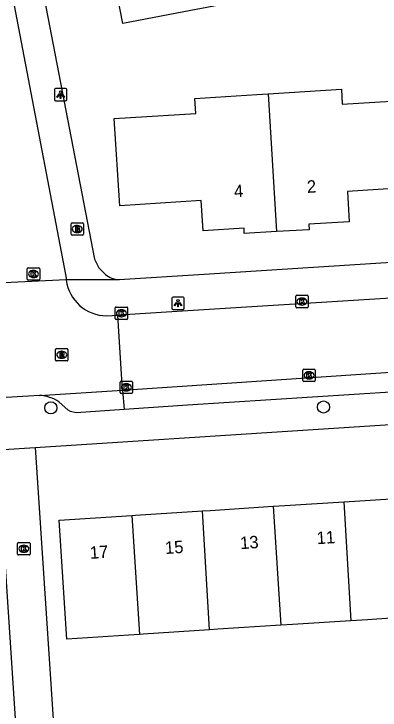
# Model space of a CAD drawing. Extents: x 159628 to 160723, y 388176 to 389416.
# Drawn here: x 160432.2 to 160461.7, y 388464.9 to 388521 of the extents above; entities that cross this region are included whole.
import ezdxf

# ---------------------------------------------------------------- set-up
doc = ezdxf.new("R2010")
doc.units = 0
for name, color, linetype in [('IMGEO_Boom', 7, 'Continuous'), ('IMGEO_Brandkraan', 7, 'Continuous'), ('IMGEO_Kolk', 7, 'Continuous'), ('IMGEO_Lichtpunt', 7, 'Continuous'), ('IMGEO_Muur', 7, 'Continuous'), ('IMGEO_Pand', 7, 'Continuous'), ('IMGEO_Pand_nummerreeks', 7, 'Continuous'), ('IMGEO_Parkeervlak_open', 7, 'Continuous'), ('IMGEO_Rijbaan_lokaal_open', 7, 'Continuous'), ('IMGEO_Rioolput', 7, 'Continuous'), ('IMGEO_Voetpad_open', 7, 'Continuous')]:
    doc.layers.add(name, color=color, linetype=linetype)

msp = doc.modelspace()

# ---------------------------------------------------------------- linework, layer by layer
at = {"layer": 'IMGEO_Boom'}
for centre in [(160435.184, 388489.262), (160457.171, 388489.325)]:
    msp.add_circle(centre, 0.489, dxfattribs=at)
at = {"layer": 'IMGEO_Brandkraan'}
for p, q in [((160436.892, 388504.159), (160437.744, 388504.159)), ((160436.817, 388503.233), (160436.817, 388504.085)), ((160437.305, 388503.939), (160437.33, 388503.939)), ((160437.818, 388504.085), (160437.818, 388503.233)), ((160437.744, 388503.159), (160436.892, 388503.159)), ((160437.328, 388503.379), (160437.303, 388503.379))]:
    msp.add_line(p, q, dxfattribs=at)
for points in [[(160436.892, 388504.159), (160437.744, 388504.159)], [(160436.817, 388503.233), (160436.817, 388504.085)], [(160437.165, 388503.859), (160437.165, 388503.459), (160437.378, 388503.459)], [(160437.396, 388503.859), (160437.165, 388503.859)], [(160437.344, 388503.778), (160437.29, 388503.778), (160437.29, 388503.702)], [(160437.29, 388503.702), (160437.343, 388503.702)], [(160437.352, 388503.626), (160437.29, 388503.626), (160437.29, 388503.545)], [(160437.818, 388504.085), (160437.818, 388503.233)], [(160437.744, 388503.159), (160436.892, 388503.159)], [(160437.29, 388503.545), (160437.352, 388503.545)]]:
    msp.add_lwpolyline(points, dxfattribs=at)
for centre, radius, start, end in [((160436.894, 388504.083), 0.0765, 91.552, 178.448), ((160436.894, 388504.083), 0.0765, 91.552, 178.448), ((160437.742, 388504.083), 0.0765, 1.552, 88.448), ((160437.742, 388504.083), 0.0765, 1.552, 88.448), ((160437.345, 388503.74), 0.0379, 267.8285, 90.9355), ((160437.353, 388503.585), 0.0404, 269.8759, 90.5077), ((160437.4, 388503.714), 0.145, 59.4692, 91.5367), ((160437.425, 388503.761), 0.0922, 285.5137, 58.1501), ((160437.43, 388503.569), 0.105, 301.3115, 78.989), ((160436.894, 388503.235), 0.0765, 181.552, 268.448), ((160436.894, 388503.235), 0.0765, 181.552, 268.448), ((160437.384, 388503.71), 0.251, 268.6676, 293.5347), ((160437.742, 388503.235), 0.0765, 271.552, 358.448), ((160437.742, 388503.235), 0.0765, 271.552, 358.448)]:
    msp.add_arc(centre, radius, start, end, dxfattribs=at)
for centre, major_axis, ratio, start_param, end_param in [((160437.304, 388503.659), (-0.387, 0.002), 0.722429, 4.712389, 7.853982), ((160437.329, 388503.659), (-0.39, 0.002), 0.717154, 1.570796, 4.712389)]:
    msp.add_ellipse(centre, major_axis=major_axis, ratio=ratio, start_param=start_param, end_param=end_param, dxfattribs=at)
at = {"layer": 'IMGEO_Kolk'}
for p, q in [((160433.287, 388499.611), (160433.287, 388500.463)), ((160433.362, 388500.537), (160434.214, 388500.537)), ((160433.775, 388500.317), (160433.8, 388500.317)), ((160434.288, 388500.463), (160434.288, 388499.611)), ((160433.798, 388499.757), (160433.773, 388499.757)), ((160434.214, 388499.537), (160433.362, 388499.537)), ((160454.929, 388497.393), (160454.929, 388498.245)), ((160455.004, 388498.319), (160455.856, 388498.319)), ((160455.417, 388498.099), (160455.442, 388498.099)), ((160455.93, 388498.245), (160455.93, 388497.393)), ((160455.44, 388497.539), (160455.415, 388497.539)), ((160440.375, 388496.449), (160440.375, 388497.301)), ((160440.45, 388497.375), (160441.302, 388497.375)), ((160440.863, 388497.155), (160440.888, 388497.155)), ((160441.376, 388497.301), (160441.376, 388496.449)), ((160455.856, 388497.319), (160455.004, 388497.319)), ((160441.302, 388496.375), (160440.45, 388496.375)), ((160440.886, 388496.595), (160440.861, 388496.595)), ((160455.574, 388492.377), (160456.426, 388492.377)), ((160455.499, 388491.451), (160455.499, 388492.303)), ((160455.987, 388492.157), (160456.012, 388492.157)), ((160456.5, 388492.303), (160456.5, 388491.451)), ((160440.775, 388490.485), (160440.775, 388491.337)), ((160440.85, 388491.411), (160441.702, 388491.411)), ((160441.776, 388491.337), (160441.776, 388490.485)), ((160456.426, 388491.377), (160455.574, 388491.377)), ((160456.01, 388491.597), (160455.985, 388491.597)), ((160441.263, 388491.191), (160441.288, 388491.191)), ((160441.702, 388490.411), (160440.85, 388490.411)), ((160441.286, 388490.631), (160441.261, 388490.631)), ((160432.509, 388477.488), (160432.509, 388478.34)), ((160432.584, 388478.414), (160433.436, 388478.414)), ((160433.51, 388478.34), (160433.51, 388477.488)), ((160432.997, 388478.194), (160433.022, 388478.194)), ((160433.436, 388477.414), (160432.584, 388477.414)), ((160433.02, 388477.634), (160432.995, 388477.634))]:
    msp.add_line(p, q, dxfattribs=at)
for points in [[(160433.287, 388499.611), (160433.287, 388500.463)], [(160433.362, 388500.537), (160434.214, 388500.537)], [(160433.608, 388500.237), (160433.731, 388500.237), (160433.731, 388500.086), (160433.861, 388500.237), (160434.025, 388500.237), (160433.879, 388500.086), (160434.032, 388499.837), (160433.88, 388499.837), (160433.795, 388500.001), (160433.731, 388499.934), (160433.731, 388499.837), (160433.608, 388499.837), (160433.608, 388500.237)], [(160434.288, 388500.463), (160434.288, 388499.611)], [(160434.214, 388499.537), (160433.362, 388499.537)], [(160454.929, 388497.393), (160454.929, 388498.245)], [(160455.004, 388498.319), (160455.856, 388498.319)], [(160455.25, 388498.019), (160455.373, 388498.019), (160455.373, 388497.868), (160455.503, 388498.019), (160455.667, 388498.019), (160455.521, 388497.868), (160455.674, 388497.619), (160455.522, 388497.619), (160455.437, 388497.783), (160455.373, 388497.716), (160455.373, 388497.619), (160455.25, 388497.619), (160455.25, 388498.019)], [(160455.93, 388498.245), (160455.93, 388497.393)], [(160440.375, 388496.449), (160440.375, 388497.301)], [(160440.45, 388497.375), (160441.302, 388497.375)], [(160440.696, 388497.075), (160440.819, 388497.075), (160440.819, 388496.924), (160440.949, 388497.075), (160441.113, 388497.075), (160440.967, 388496.924), (160441.12, 388496.675), (160440.968, 388496.675), (160440.883, 388496.839), (160440.819, 388496.772), (160440.819, 388496.675), (160440.696, 388496.675), (160440.696, 388497.075)], [(160441.376, 388497.301), (160441.376, 388496.449)], [(160455.856, 388497.319), (160455.004, 388497.319)], [(160441.302, 388496.375), (160440.45, 388496.375)], [(160455.574, 388492.377), (160456.426, 388492.377)], [(160455.499, 388491.451), (160455.499, 388492.303)], [(160455.82, 388492.077), (160455.943, 388492.077), (160455.943, 388491.926), (160456.073, 388492.077), (160456.237, 388492.077), (160456.091, 388491.926), (160456.244, 388491.677), (160456.092, 388491.677), (160456.007, 388491.841), (160455.943, 388491.774), (160455.943, 388491.677), (160455.82, 388491.677), (160455.82, 388492.077)], [(160456.5, 388492.303), (160456.5, 388491.451)], [(160440.775, 388490.485), (160440.775, 388491.337)], [(160440.85, 388491.411), (160441.702, 388491.411)], [(160441.776, 388491.337), (160441.776, 388490.485)], [(160456.426, 388491.377), (160455.574, 388491.377)], [(160441.096, 388491.111), (160441.219, 388491.111), (160441.219, 388490.96), (160441.349, 388491.111), (160441.513, 388491.111), (160441.367, 388490.96), (160441.52, 388490.711), (160441.368, 388490.711), (160441.283, 388490.875), (160441.219, 388490.808), (160441.219, 388490.711), (160441.096, 388490.711), (160441.096, 388491.111)], [(160441.702, 388490.411), (160440.85, 388490.411)], [(160432.509, 388477.488), (160432.509, 388478.34)], [(160432.584, 388478.414), (160433.436, 388478.414)], [(160433.51, 388478.34), (160433.51, 388477.488)], [(160432.83, 388478.114), (160432.953, 388478.114), (160432.953, 388477.963), (160433.083, 388478.114), (160433.247, 388478.114), (160433.101, 388477.963), (160433.254, 388477.714), (160433.102, 388477.714), (160433.017, 388477.878), (160432.953, 388477.811), (160432.953, 388477.714), (160432.83, 388477.714), (160432.83, 388478.114)], [(160433.436, 388477.414), (160432.584, 388477.414)]]:
    msp.add_lwpolyline(points, dxfattribs=at)
for centre, start, end in [((160433.364, 388500.461), 91.552, 178.448), ((160433.364, 388500.461), 91.552, 178.448), ((160434.212, 388500.461), 1.552, 88.448), ((160434.212, 388500.461), 1.552, 88.448), ((160433.364, 388499.613), 181.552, 268.448), ((160433.364, 388499.613), 181.552, 268.448), ((160434.212, 388499.613), 271.552, 358.448), ((160434.212, 388499.613), 271.552, 358.448), ((160455.006, 388498.243), 91.552, 178.448), ((160455.006, 388498.243), 91.552, 178.448), ((160455.854, 388498.243), 1.552, 88.448), ((160455.854, 388498.243), 1.552, 88.448), ((160440.452, 388497.299), 91.552, 178.448), ((160440.452, 388497.299), 91.552, 178.448), ((160441.3, 388497.299), 1.552, 88.448), ((160441.3, 388497.299), 1.552, 88.448), ((160455.006, 388497.395), 181.552, 268.448), ((160455.006, 388497.395), 181.552, 268.448), ((160455.854, 388497.395), 271.552, 358.448), ((160455.854, 388497.395), 271.552, 358.448), ((160440.452, 388496.451), 181.552, 268.448), ((160440.452, 388496.451), 181.552, 268.448), ((160441.3, 388496.451), 271.552, 358.448), ((160441.3, 388496.451), 271.552, 358.448), ((160455.576, 388492.301), 91.552, 178.448), ((160455.576, 388492.301), 91.552, 178.448), ((160456.424, 388492.301), 1.552, 88.448), ((160456.424, 388492.301), 1.552, 88.448), ((160440.852, 388491.335), 91.552, 178.448), ((160440.852, 388491.335), 91.552, 178.448), ((160441.7, 388491.335), 1.552, 88.448), ((160441.7, 388491.335), 1.552, 88.448), ((160455.576, 388491.453), 181.552, 268.448), ((160455.576, 388491.453), 181.552, 268.448), ((160456.424, 388491.453), 271.552, 358.448), ((160456.424, 388491.453), 271.552, 358.448), ((160440.852, 388490.487), 181.552, 268.448), ((160440.852, 388490.487), 181.552, 268.448), ((160441.7, 388490.487), 271.552, 358.448), ((160441.7, 388490.487), 271.552, 358.448), ((160432.586, 388478.338), 91.552, 178.448), ((160432.586, 388478.338), 91.552, 178.448), ((160433.434, 388478.338), 1.552, 88.448), ((160433.434, 388478.338), 1.552, 88.448), ((160432.586, 388477.49), 181.552, 268.448), ((160432.586, 388477.49), 181.552, 268.448), ((160433.434, 388477.49), 271.552, 358.448), ((160433.434, 388477.49), 271.552, 358.448)]:
    msp.add_arc(centre, 0.0765, start, end, dxfattribs=at)
for centre, major_axis, ratio, start_param, end_param in [((160433.774, 388500.037), (-0.387, 0.002), 0.722429, 4.712389, 7.853982), ((160433.799, 388500.037), (-0.39, 0.002), 0.717154, 1.570796, 4.712389), ((160455.416, 388497.819), (-0.387, 0.002), 0.722429, 4.712389, 7.853982), ((160455.441, 388497.819), (-0.39, 0.002), 0.717154, 1.570796, 4.712389), ((160440.862, 388496.875), (-0.387, 0.002), 0.722429, 4.712389, 7.853982), ((160440.887, 388496.875), (-0.39, 0.002), 0.717154, 1.570796, 4.712389), ((160455.986, 388491.877), (-0.387, 0.002), 0.722429, 4.712389, 7.853982), ((160456.011, 388491.877), (-0.39, 0.002), 0.717154, 1.570796, 4.712389), ((160441.262, 388490.911), (-0.387, 0.002), 0.722429, 4.712389, 7.853982), ((160441.287, 388490.911), (-0.39, 0.002), 0.717154, 1.570796, 4.712389), ((160432.996, 388477.914), (-0.387, 0.002), 0.722429, 4.712389, 7.853982), ((160433.021, 388477.914), (-0.39, 0.002), 0.717154, 1.570796, 4.712389)]:
    msp.add_ellipse(centre, major_axis=major_axis, ratio=ratio, start_param=start_param, end_param=end_param, dxfattribs=at)
at = {"layer": 'IMGEO_Lichtpunt'}
for p, q in [((160435.471, 388514.886), (160435.471, 388514.079)), ((160435.471, 388514.886), (160435.471, 388514.079)), ((160436.373, 388514.981), (160435.565, 388514.981)), ((160436.373, 388514.981), (160435.565, 388514.981)), ((160436.467, 388514.079), (160436.467, 388514.886)), ((160436.467, 388514.079), (160436.467, 388514.886)), ((160435.565, 388513.985), (160436.373, 388513.985)), ((160435.565, 388513.985), (160436.373, 388513.985)), ((160444.94, 388498.089), (160444.94, 388497.282)), ((160444.94, 388498.089), (160444.94, 388497.282)), ((160445.842, 388498.184), (160445.034, 388498.184)), ((160445.842, 388498.184), (160445.034, 388498.184)), ((160445.936, 388497.282), (160445.936, 388498.089)), ((160445.936, 388497.282), (160445.936, 388498.089)), ((160445.034, 388497.188), (160445.842, 388497.188)), ((160445.034, 388497.188), (160445.842, 388497.188))]:
    msp.add_line(p, q, dxfattribs=at)
for points in [[(160435.845, 388514.55), (160435.884, 388514.522), (160435.696, 388514.26), (160435.658, 388514.287), (160435.845, 388514.55)], [(160435.947, 388514.502), (160435.994, 388514.502), (160435.994, 388514.18), (160435.947, 388514.18), (160435.947, 388514.502)], [(160436.057, 388514.522), (160436.095, 388514.549), (160436.282, 388514.287), (160436.243, 388514.259), (160436.057, 388514.522)], [(160445.314, 388497.753), (160445.353, 388497.725), (160445.165, 388497.463), (160445.127, 388497.49), (160445.314, 388497.753)], [(160445.416, 388497.705), (160445.463, 388497.705), (160445.463, 388497.383), (160445.416, 388497.383), (160445.416, 388497.705)], [(160445.526, 388497.725), (160445.564, 388497.752), (160445.751, 388497.49), (160445.712, 388497.462), (160445.526, 388497.725)]]:
    msp.add_lwpolyline(points, dxfattribs=at)
for centre in [(160435.97, 388514.684), (160445.439, 388497.887)]:
    msp.add_circle(centre, 0.0994, dxfattribs=at)
for centre, start, end in [((160435.565, 388514.886), 90, 180), ((160435.565, 388514.886), 90, 180), ((160436.373, 388514.886), 0, 90), ((160436.373, 388514.886), 0, 90), ((160435.565, 388514.079), 180, 270), ((160435.565, 388514.079), 180, 270), ((160436.373, 388514.079), 270, 0), ((160436.373, 388514.079), 270, 360), ((160445.034, 388498.089), 90, 180), ((160445.034, 388498.089), 90, 180), ((160445.842, 388498.089), 0, 90), ((160445.842, 388498.089), 0, 90), ((160445.034, 388497.282), 180, 270), ((160445.034, 388497.282), 180, 270), ((160445.842, 388497.282), 270, 0), ((160445.842, 388497.282), 270, 360)]:
    msp.add_arc(centre, 0.0946, start, end, dxfattribs=at)
at = {"layer": 'IMGEO_Muur'}
msp.add_lwpolyline([(160434.196, 388436.021), (160431.43, 388478.134)], dxfattribs=at)
at = {"layer": 'IMGEO_Pand'}
for points in [[(160447.282, 388530.815), (160448.058, 388526.809), (160450.923, 388526.447), (160451.729, 388522.284), (160445.91, 388521.156), (160441.001, 388520.205), (160440.38, 388523.408), (160438.009, 388522.948), (160437.382, 388526.179), (160436.961, 388526.097), (160436.488, 388528.535)], [(160452.717, 388514.549), (160458.604, 388514.917), (160458.68, 388513.705), (160465.248, 388514.117), (160465.375, 388512.09), (160465.688, 388507.099), (160459.091, 388506.686), (160459.235, 388504.249), (160455.986, 388504.061), (160456.01, 388503.605), (160453.385, 388503.447)], [(160453.385, 388503.447), (160450.783, 388503.291), (160450.757, 388503.723), (160447.468, 388503.517), (160447.316, 388505.944), (160440.739, 388505.532), (160440.3, 388512.551), (160446.878, 388512.964), (160446.803, 388514.178), (160451.794, 388514.491), (160452.717, 388514.549)], [(160452.717, 388514.549), (160453.385, 388503.447)], [(160453.104, 388481.332), (160454.057, 388481.393), (160458.802, 388481.699)], [(160458.802, 388481.699), (160460.086, 388481.782), (160464.679, 388482.078), (160464.851, 388479.37), (160466.29, 388479.468), (160467.77, 388479.569)], [(160458.802, 388481.699), (160459.367, 388472.116)], [(160447.417, 388480.966), (160448.028, 388481.005), (160453.104, 388481.332)], [(160453.104, 388481.332), (160453.724, 388471.753)], [(160442.345, 388471.019), (160441.46, 388470.962), (160436.47, 388470.64), (160435.852, 388480.22), (160441.719, 388480.598)], [(160441.719, 388480.598), (160441.999, 388480.616), (160447.417, 388480.966)], [(160441.719, 388480.598), (160442.345, 388471.019)], [(160447.979, 388471.382), (160447.417, 388480.966)], [(160468.522, 388471.686), (160468.538, 388471.431), (160468.562, 388471.056), (160465.015, 388470.827), (160464.909, 388472.473), (160460.706, 388472.202), (160459.367, 388472.116)], [(160453.724, 388471.753), (160448.648, 388471.425), (160447.979, 388471.382)], [(160459.367, 388472.116), (160454.677, 388471.814), (160453.724, 388471.753)], [(160447.979, 388471.382), (160442.619, 388471.037), (160442.345, 388471.019)]]:
    msp.add_lwpolyline(points, dxfattribs=at)
at = {"layer": 'IMGEO_Parkeervlak_open'}
msp.add_lwpolyline([(160440.965, 388490.684), (160441.086, 388489.116)], dxfattribs=at)
at = {"layer": 'IMGEO_Rijbaan_lokaal_open'}
for points in [[(160427.717, 388545.155), (160432.79, 388518.71), (160436.365, 388500), (160436.42, 388499.71), (160436.429, 388499.557)], [(160440.598, 388496.733), (160441.111, 388496.765), (160444.94, 388497.008), (160462.595, 388498.126), (160466.352, 388498.364), (160495.436, 388500.206)], [(160436.429, 388499.557), (160431.424, 388499.316)], [(160439.675, 388496.674), (160440.598, 388496.733)], [(160440.965, 388490.684), (160440.598, 388496.733)], [(160440.965, 388490.684), (160495.812, 388494.356)], [(160434.278, 388490.264), (160440.965, 388490.684)], [(160434.278, 388490.264), (160433.381, 388490.208), (160431.12, 388490.066), (160430.419, 388490.022)]]:
    msp.add_lwpolyline(points, dxfattribs=at)
msp.add_arc((160439.693, 388499.963), 3.289, 187.0851, 269.6939, dxfattribs=at)
at = {"layer": 'IMGEO_Rioolput'}
for p, q in [((160435.636, 388494.033), (160436.488, 388494.033)), ((160435.561, 388493.107), (160435.561, 388493.959)), ((160436.049, 388493.813), (160436.074, 388493.813)), ((160436.562, 388493.959), (160436.562, 388493.107)), ((160436.488, 388493.033), (160435.636, 388493.033)), ((160436.072, 388493.253), (160436.047, 388493.253))]:
    msp.add_line(p, q, dxfattribs=at)
for points in [[(160435.636, 388494.033), (160436.488, 388494.033)], [(160435.561, 388493.107), (160435.561, 388493.959)], [(160436.15, 388493.731), (160435.898, 388493.733), (160435.898, 388493.333)], [(160435.898, 388493.333), (160436.022, 388493.333), (160436.022, 388493.495), (160436.033, 388493.495)], [(160436.076, 388493.652), (160436.022, 388493.652), (160436.022, 388493.571)], [(160436.022, 388493.571), (160436.074, 388493.571)], [(160436.562, 388493.959), (160436.562, 388493.107)], [(160436.488, 388493.033), (160435.636, 388493.033)], [(160436.08, 388493.466), (160436.151, 388493.333), (160436.291, 388493.333), (160436.226, 388493.459)]]:
    msp.add_lwpolyline(points, dxfattribs=at)
for centre, radius, start, end in [((160435.638, 388493.957), 0.0765, 91.552, 178.448), ((160435.638, 388493.957), 0.0765, 91.552, 178.448), ((160436.486, 388493.957), 0.0765, 1.552, 88.448), ((160436.486, 388493.957), 0.0765, 1.552, 88.448), ((160436.032, 388493.442), 0.0533, 26.0293, 88.6989), ((160436.058, 388493.76), 0.19, 274.7715, 282.9687), ((160436.082, 388493.556), 0.0964, 77.0061, 93.1865), ((160436.096, 388493.613), 0.0378, 276.6634, 79.6772), ((160436.149, 388493.621), 0.109, 350.3612, 89.416), ((160436.147, 388493.621), 0.112, 277.5842, 350.9817), ((160436.131, 388493.406), 0.108, 29.5134, 73.7905), ((160435.638, 388493.109), 0.0765, 181.552, 268.448), ((160435.638, 388493.109), 0.0765, 181.552, 268.448), ((160436.486, 388493.109), 0.0765, 271.552, 358.448), ((160436.486, 388493.109), 0.0765, 271.552, 358.448)]:
    msp.add_arc(centre, radius, start, end, dxfattribs=at)
for centre, major_axis, ratio, start_param, end_param in [((160436.048, 388493.533), (-0.387, 0.002), 0.722429, 4.712389, 7.853982), ((160436.073, 388493.533), (-0.39, 0.002), 0.717154, 1.570796, 4.712389)]:
    msp.add_ellipse(centre, major_axis=major_axis, ratio=ratio, start_param=start_param, end_param=end_param, dxfattribs=at)
at = {"layer": 'IMGEO_Voetpad_open'}
for points in [[(160424.19, 388576.291), (160438.694, 388501.235), (160439.041, 388500.545), (160439.587, 388500)], [(160497.005, 388503.162), (160447.533, 388500), (160440.696, 388499.563)], [(160440.696, 388499.563), (160436.429, 388499.557)], [(160493.227, 388492.487), (160446.211, 388489.462), (160441.086, 388489.116)], [(160433.934, 388486.077), (160498.648, 388490.246)], [(160441.086, 388489.116), (160437.229, 388488.849), (160436.763, 388488.953), (160436.569, 388489.084), (160435.834, 388489.742)], [(160430.92, 388485.882), (160433.934, 388486.077)], [(160434.858, 388425.95), (160434.196, 388436.021), (160431.43, 388478.134), (160430.92, 388485.882)], [(160433.934, 388486.077), (160435.935, 388455.674), (160438.971, 388455.857)]]:
    msp.add_lwpolyline(points, dxfattribs=at)
for centre, radius, start, end in [((160440.963, 388501.866), 2.319, 233.5997, 263.3865), ((160434.061, 388487.037), 3.234, 56.756, 86.1533)]:
    msp.add_arc(centre, radius, start, end, dxfattribs=at)

# ---------------------------------------------------------------- texts
at = {"layer": 'IMGEO_Pand_nummerreeks'}
for s, rotation, p in [('2', 3.5597, (160455.86, 388506.563)), ('4', 3.5597, (160449.979, 388506.197)), ('13', 3.6878, (160450.476, 388477.876)), ('11', 3.6878, (160456.647, 388478.274)), ('15', 3.6878, (160444.417, 388477.486)), ('17', 3.6878, (160438.359, 388477.095))]:
    msp.add_text(s, height=1, rotation=rotation, dxfattribs=at).set_placement(p)

doc.saveas('drawing.dxf')
